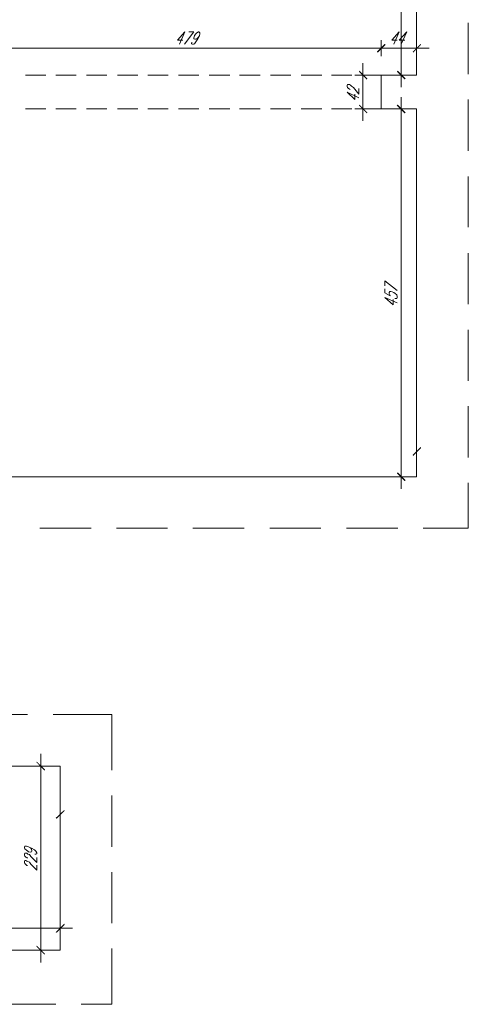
# Model space of a CAD drawing. Header units: millimetres. Extents: x 402 to 79005, y -7782 to 89952.
# Tile 421 of 426: x 26908 to 27465, y 44410 to 45632. Entities that reach past the tile are written whole.
import ezdxf

# ---------------------------------------------------------------- set-up
doc = ezdxf.new("R2010")
doc.units = ezdxf.units.MM
doc.header["$LTSCALE"] = 10
doc.layers.add('0_PIWNICA', color=253, linetype='Continuous', lineweight=0)

msp = doc.modelspace()

# ---------------------------------------------------------------- hatches: boundary and pattern name
at = {"layer": '0_PIWNICA'}
for points in [[(27362.526, 45600.879), (27352.653, 45591.007), (27351.419, 45592.241), (27361.292, 45602.114)], [(27351.419, 45592.241), (27361.292, 45602.114), (27362.526, 45600.879), (27352.653, 45591.007)], [(27395.845, 45592.241), (27405.717, 45602.114), (27406.334, 45600.879), (27396.462, 45591.007)], [(27339.079, 45557.688), (27329.206, 45567.56), (27329.823, 45568.794), (27339.696, 45558.922)], [(27377.334, 45568.794), (27387.206, 45558.922), (27385.972, 45557.688), (27376.1, 45567.56)], [(27329.823, 45526.837), (27339.696, 45516.965), (27339.079, 45515.731), (27329.206, 45525.603)], [(27385.972, 45515.731), (27376.1, 45525.603), (27377.334, 45526.837), (27387.206, 45516.965)], [(27395.845, 45091.837), (27405.717, 45101.709), (27406.334, 45100.475), (27396.462, 45090.603)], [(27377.334, 45070.241), (27387.206, 45060.369), (27385.972, 45059.135), (27376.1, 45069.007)], [(26938.632, 44700.028), (26928.76, 44710.518), (26929.377, 44711.135), (26939.866, 44701.262)], [(26952.823, 44641.411), (26963.313, 44651.284), (26963.93, 44650.05), (26954.057, 44640.177)], [(26952.823, 44499.497), (26963.313, 44509.986), (26963.93, 44508.752), (26954.057, 44498.879)], [(26929.377, 44482.837), (26939.866, 44472.348), (26938.632, 44471.731), (26928.76, 44481.603)]]:
    msp.add_hatch(color=253, dxfattribs=at).paths.add_polyline_path(points)

# ---------------------------------------------------------------- linework, layer by layer
at = {"layer": '0_PIWNICA', "color": 253, "linetype": 'Continuous', "lineweight": 5}
for p, q in [((27381.653, 46016.135), (27381.653, 45548.433)), ((27400.781, 45563.241), (27400.781, 46001.326)), ((27464.951, 45628.028), (27464.951, 45564.475)), ((27113.249, 45616.922), (27106.462, 45601.497)), ((27356.972, 45586.688), (27356.972, 45606.433)), ((27356.972, 45586.688), (27356.972, 45606.433)), ((27379.185, 45616.922), (27372.398, 45601.497)), ((27388.44, 45616.922), (27381.653, 45601.497)), ((27400.781, 45586.688), (27400.781, 45606.433)), ((27371.781, 45596.56), (26863.972, 45596.56)), ((27416.206, 45596.56), (27342.164, 45596.56)), ((27334.143, 45578.05), (27334.143, 45506.475)), ((26915.185, 45563.241), (26940.483, 45563.241)), ((26952.823, 45563.241), (26978.121, 45563.241)), ((26991.079, 45563.241), (27016.377, 45563.241)), ((27029.334, 45563.241), (27054.632, 45563.241)), ((27066.972, 45563.241), (27092.27, 45563.241)), ((27105.228, 45563.241), (27130.526, 45563.241)), ((27143.483, 45563.241), (27168.781, 45563.241)), ((27181.121, 45563.241), (27206.419, 45563.241)), ((27219.377, 45563.241), (27244.675, 45563.241)), ((27257.632, 45563.241), (27282.93, 45563.241)), ((27295.27, 45563.241), (27320.568, 45563.241)), ((27344.632, 45563.241), (27324.27, 45563.241)), ((27333.526, 45563.241), (27356.972, 45563.241)), ((27400.781, 45563.241), (27356.972, 45563.241)), ((27356.972, 45563.241), (27356.972, 45521.284)), ((27391.526, 45563.241), (27371.781, 45563.241)), ((27314.398, 45542.262), (27329.206, 45534.858)), ((27381.653, 45536.092), (27381.653, 45049.879)), ((27464.951, 45533.007), (27464.951, 45469.454)), ((26940.483, 45521.284), (26915.185, 45521.284)), ((26978.121, 45521.284), (26952.823, 45521.284)), ((27016.377, 45521.284), (26991.079, 45521.284)), ((27054.632, 45521.284), (27029.334, 45521.284)), ((27092.27, 45521.284), (27066.972, 45521.284)), ((27130.526, 45521.284), (27105.228, 45521.284)), ((27168.781, 45521.284), (27143.483, 45521.284)), ((27206.419, 45521.284), (27181.121, 45521.284)), ((27244.675, 45521.284), (27219.377, 45521.284)), ((27282.93, 45521.284), (27257.632, 45521.284)), ((27320.568, 45521.284), (27295.27, 45521.284)), ((27344.632, 45521.284), (27324.27, 45521.284)), ((27356.972, 45521.284), (27333.526, 45521.284)), ((27400.781, 45521.284), (27356.972, 45521.284)), ((27391.526, 45521.284), (27371.781, 45521.284)), ((27400.781, 45064.688), (27400.781, 45521.284)), ((27464.951, 45437.369), (27464.951, 45374.433)), ((27464.951, 45342.348), (27464.951, 45278.794)), ((27361.292, 45287.433), (27376.717, 45280.645)), ((27464.951, 45247.326), (27464.951, 45183.773)), ((27464.951, 45152.305), (27464.951, 45088.752)), ((27400.781, 45086.284), (27400.781, 45106.028)), ((26781.292, 45064.688), (27400.781, 45064.688)), ((27391.526, 45064.688), (27371.781, 45064.688)), ((27464.951, 45057.284), (27464.951, 45001.135)), ((26933.079, 45001.135), (26996.632, 45001.135)), ((27028.1, 45001.135), (27091.653, 45001.135)), ((27123.121, 45001.135), (27186.675, 45001.135)), ((27218.76, 45001.135), (27281.696, 45001.135)), ((27313.781, 45001.135), (27377.334, 45001.135)), ((27408.802, 45001.135), (27464.951, 45001.135)), ((26844.845, 44769.752), (26917.653, 44769.752)), ((26949.738, 44769.752), (27022.547, 44769.752)), ((27022.547, 44769.752), (27022.547, 44700.645)), ((26934.313, 44461.858), (26934.313, 44721.007)), ((26734.655, 44705.582), (26958.377, 44705.582)), ((26944.185, 44705.582), (26923.823, 44705.582)), ((26958.377, 44705.582), (26958.377, 44477.284)), ((27022.547, 44669.177), (27022.547, 44605.624)), ((26958.377, 44655.603), (26958.377, 44635.858)), ((27022.547, 44574.156), (27022.547, 44510.603)), ((26958.377, 44494.56), (26958.377, 44514.305)), ((26973.802, 44504.433), (25205.419, 44504.433)), ((25220.845, 44477.284), (26958.377, 44477.284)), ((26944.185, 44477.284), (26923.823, 44477.284)), ((27022.547, 44479.135), (27022.547, 44410.028)), ((26889.27, 44410.028), (26952.823, 44410.028)), ((26984.292, 44410.028), (27022.547, 44410.028))]:
    msp.add_line(p, q, dxfattribs=at)
for points in [[(27113.249, 45616.922), (27103.994, 45606.433), (27110.781, 45606.433)], [(27118.185, 45616.922), (27124.355, 45616.922), (27112.632, 45601.497)], [(27131.143, 45611.986), (27129.292, 45609.518), (27128.057, 45608.284), (27126.206, 45607.667), (27125.589, 45607.667), (27124.355, 45608.284), (27124.355, 45609.518), (27124.972, 45611.986), (27124.972, 45612.603), (27126.823, 45614.454), (27128.057, 45615.688), (27129.909, 45616.922), (27130.526, 45616.922), (27131.76, 45615.688), (27131.76, 45614.454), (27131.143, 45611.986), (27129.292, 45608.284), (27126.823, 45604.582), (27124.972, 45602.114), (27123.738, 45601.497), (27122.504, 45601.497), (27121.27, 45602.114), (27121.887, 45603.965)], [(27379.185, 45616.922), (27369.93, 45606.433), (27376.717, 45606.433)], [(27388.44, 45616.922), (27379.185, 45606.433), (27385.972, 45606.433)], [(27318.1, 45545.348), (27317.483, 45545.965), (27315.632, 45547.199), (27315.015, 45547.816), (27314.398, 45549.05), (27314.398, 45550.901), (27315.015, 45551.518), (27317.483, 45551.518), (27318.717, 45550.901), (27319.951, 45549.667), (27322.419, 45547.816), (27329.206, 45539.794), (27329.206, 45546.582)], [(27314.398, 45542.262), (27324.27, 45533.007), (27324.27, 45539.794)], [(27361.292, 45301.624), (27361.292, 45307.794), (27376.717, 45296.071)], [(27361.292, 45297.922), (27361.292, 45292.986), (27368.079, 45289.284), (27367.462, 45290.518), (27366.845, 45292.369), (27366.845, 45293.603), (27367.462, 45294.837), (27368.696, 45294.837), (27370.547, 45294.22), (27372.398, 45293.603), (27374.249, 45292.369), (27376.1, 45290.518), (27376.717, 45288.667), (27376.717, 45287.433), (27376.1, 45286.199), (27373.632, 45286.199)], [(27361.292, 45287.433), (27371.781, 45278.177), (27371.781, 45284.965)], [(26918.887, 44605.624), (26921.355, 44604.39), (26922.589, 44602.539), (26923.206, 44600.688), (26923.206, 44600.071), (26922.589, 44599.454), (26921.355, 44598.837), (26918.887, 44599.454), (26918.27, 44600.071), (26916.419, 44601.305), (26914.568, 44603.156), (26913.951, 44604.39), (26913.951, 44605.007), (26914.568, 44606.241), (26916.419, 44606.241), (26918.887, 44605.624), (26922.589, 44603.773), (26926.292, 44601.922), (26928.143, 44600.071), (26929.377, 44598.22), (26929.377, 44596.986), (26928.143, 44596.369), (26926.909, 44596.369)], [(26917.653, 44591.433), (26917.036, 44592.05), (26915.802, 44592.667), (26914.568, 44593.901), (26913.951, 44595.135), (26913.951, 44596.986), (26914.568, 44597.603), (26917.036, 44597.603), (26918.27, 44596.369), (26920.121, 44595.752), (26921.972, 44593.284), (26929.377, 44585.879), (26929.377, 44592.05)], [(26917.653, 44582.177), (26917.036, 44582.177), (26915.802, 44583.411), (26914.568, 44584.645), (26913.951, 44585.879), (26913.951, 44587.731), (26914.568, 44588.348), (26915.802, 44588.348), (26917.036, 44587.731), (26918.27, 44587.114), (26920.121, 44586.497), (26921.972, 44584.028), (26929.377, 44576.624), (26929.377, 44582.794)]]:
    msp.add_lwpolyline(points, dxfattribs=at)

doc.saveas('drawing.dxf')
